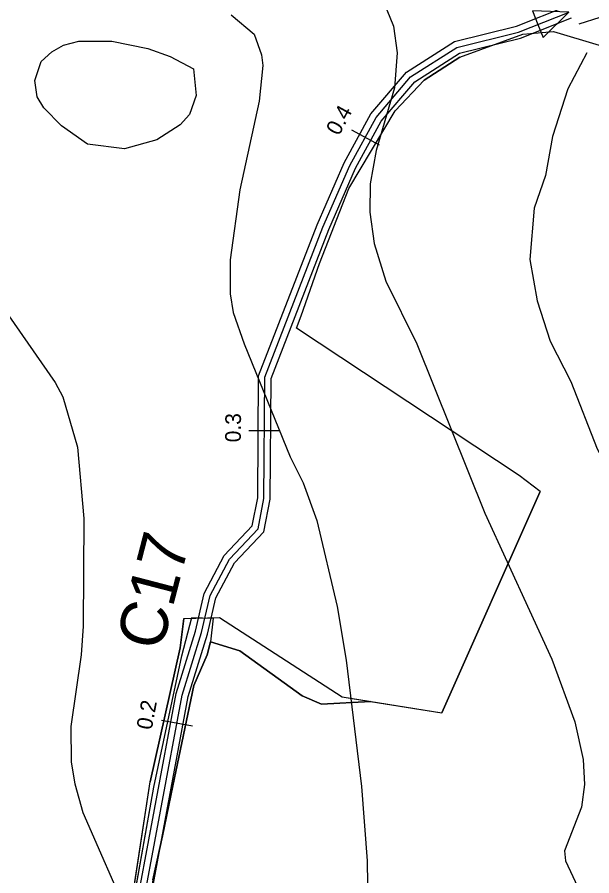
# Model space of a CAD drawing. Extents: x -662620 to -656370, y -1067090 to -1062990.
# Drawn here: x -661475 to -661291.7, y -1066111 to -1065837.4 of the extents above; entities that cross this region are included whole.
import ezdxf

# ---------------------------------------------------------------- set-up
doc = ezdxf.new("R2010")
doc.units = 0
for name, color, linetype in [('CESTA_ZABOR', 7, 'Continuous'), ('Default', 7, 'Continuous'), ('OBVOD_PÚ', 7, 'Continuous'), ('ORNÁ_PŮDA_-_STÁVAJÍCÍ', 7, 'Continuous'), ('OSTATNÍ_PLOCHA_-_STÁVAJÍCÍ', 7, 'Continuous'), ('POLNÍ_CESTA_STÁVAJÍCÍ_-_KRAJ', 7, 'Continuous'), ('POLNÍ_CESTA_STÁVAJÍCÍ_-_OSA', 7, 'Continuous'), ('Popis_objektú_polních_cest_stávajících', 7, 'Continuous'), ('Popis_objektů_polních_cest_stávajících', 7, 'Continuous'), ('VRSTEVNICE_ZDŮRAZNĚNÁ', 7, 'Continuous'), ('VRSTEVNICE_ZÁKLADNÍ', 7, 'Continuous')]:
    doc.layers.add(name, color=color, linetype=linetype)

msp = doc.modelspace()

# ---------------------------------------------------------------- linework, layer by layer
at = {"layer": 'CESTA_ZABOR'}
for p, q in [((-661422.52, -1066040.93), (-661419.25, -1066028.72)), ((-661419.25, -1066028.72), (-661412.46, -1066028.95)), ((-661412.46, -1066028.95), (-661413.39, -1066036.44)), ((-661413.39, -1066036.44), (-661414.41, -1066040.61)), ((-661431.44, -1066082.73), (-661422.52, -1066040.93)), ((-661414.41, -1066040.61), (-661418.7, -1066050.36)), ((-661418.7, -1066050.36), (-661425.38, -1066082.39)), ((-661441.9, -1066142.09), (-661431.44, -1066082.73)), ((-661425.38, -1066082.39), (-661428.69, -1066098.31)), ((-661428.69, -1066098.31), (-661431.7, -1066112.27))]:
    msp.add_line(p, q, dxfattribs=at)
msp.add_lwpolyline([(-661413.39, -1066036.44), (-661414.41, -1066040.61), (-661418.7, -1066050.36), (-661425.38, -1066082.39), (-661428.69, -1066098.31), (-661431.7, -1066112.27), (-661438.28, -1066161.75), (-661449.09, -1066185.1), (-661450.32, -1066188.36), (-661451.27, -1066191.99), (-661451.71, -1066195.38), (-661451.71, -1066209.69), (-661453.47, -1066254.69), (-661458.39, -1066254.97), (-661458.08, -1066241.23), (-661458.44, -1066198.25), (-661457.64, -1066193.02), (-661454.2, -1066182.77), (-661446.04, -1066163.26), (-661441.9, -1066142.09), (-661431.44, -1066082.73), (-661422.52, -1066040.93), (-661419.25, -1066028.72), (-661412.46, -1066028.95)], close=True, dxfattribs=at)
at = {"layer": 'OBVOD_PÚ'}
for points in [[(-661333.8, -1065850.09), (-661313.72, -1065842.76)], [(-661313.72, -1065842.76), (-661303.95, -1065841.87)], [(-661303.95, -1065841.87), (-661289.42, -1065846.23)], [(-661333.8, -1065850.09), (-661345.17, -1065857.38)], [(-661354.45, -1065867.21), (-661345.17, -1065857.38)], [(-661369.17, -1065891.96), (-661354.45, -1065867.21)], [(-661378.6, -1065915.86), (-661369.17, -1065891.96)], [(-661384.47, -1065932.55), (-661378.6, -1065915.86)], [(-661385.95, -1065936.5), (-661384.47, -1065932.55)], [(-661314.86, -1065983.45), (-661385.95, -1065936.5)], [(-661308.2, -1065988.54), (-661314.86, -1065983.45)], [(-661308.2, -1065988.54), (-661339.56, -1066059.08)], [(-661421.81, -1066029.02), (-661422.97, -1066038.37)], [(-661421.81, -1066029.02), (-661410.5, -1066028.65)], [(-661410.5, -1066028.65), (-661371.38, -1066054)], [(-661422.97, -1066038.37), (-661432.53, -1066081.06)], [(-661371.38, -1066054), (-661339.56, -1066059.08)], [(-661441.9, -1066142.09), (-661432.53, -1066081.06)]]:
    msp.add_lwpolyline(points, dxfattribs=at)
at = {"layer": 'ORNÁ_PŮDA_-_STÁVAJÍCÍ'}
for p, q in [((-661333.8, -1065850.09), (-661313.72, -1065842.76)), ((-661313.72, -1065842.76), (-661303.95, -1065841.87)), ((-661303.95, -1065841.87), (-661289.42, -1065846.23)), ((-661345.17, -1065857.38), (-661333.8, -1065850.09)), ((-661354.45, -1065867.21), (-661345.17, -1065857.38)), ((-661369.17, -1065891.96), (-661354.45, -1065867.21)), ((-661378.6, -1065915.86), (-661369.17, -1065891.96)), ((-661384.47, -1065932.55), (-661378.6, -1065915.86)), ((-661385.95, -1065936.5), (-661384.47, -1065932.55)), ((-661314.86, -1065983.45), (-661385.95, -1065936.5)), ((-661308.2, -1065988.54), (-661314.86, -1065983.45)), ((-661339.56, -1066059.08), (-661308.2, -1065988.54)), ((-661414.41, -1066040.61), (-661413.39, -1066036.44)), ((-661413.39, -1066036.44), (-661403.97, -1066039.28)), ((-661403.97, -1066039.28), (-661384.12, -1066053.63)), ((-661418.7, -1066050.36), (-661414.41, -1066040.61)), ((-661425.38, -1066082.39), (-661418.7, -1066050.36)), ((-661384.12, -1066053.63), (-661377.94, -1066056.29)), ((-661377.94, -1066056.29), (-661362.35, -1066055.44)), ((-661362.35, -1066055.44), (-661339.56, -1066059.08)), ((-661428.69, -1066098.31), (-661425.38, -1066082.39)), ((-661431.7, -1066112.27), (-661428.69, -1066098.31))]:
    msp.add_line(p, q, dxfattribs=at)
msp.add_lwpolyline([(-661431.7, -1066112.27), (-661428.69, -1066098.31), (-661425.38, -1066082.39), (-661418.7, -1066050.36), (-661414.41, -1066040.61), (-661413.39, -1066036.44), (-661403.97, -1066039.28), (-661384.12, -1066053.63), (-661377.94, -1066056.29), (-661362.35, -1066055.44), (-661339.56, -1066059.08), (-661308.2, -1065988.54), (-661314.86, -1065983.45), (-661385.95, -1065936.5), (-661384.47, -1065932.55), (-661378.6, -1065915.86), (-661369.17, -1065891.96), (-661354.45, -1065867.21), (-661345.17, -1065857.38), (-661333.8, -1065850.09), (-661313.72, -1065842.76), (-661303.95, -1065841.87), (-661289.42, -1065846.23)], dxfattribs=at)
at = {"layer": 'OSTATNÍ_PLOCHA_-_STÁVAJÍCÍ'}
for p, q in [((-661422.97, -1066038.37), (-661421.81, -1066029.02)), ((-661422.97, -1066038.37), (-661421.81, -1066029.02)), ((-661421.81, -1066029.02), (-661410.5, -1066028.65)), ((-661421.81, -1066029.02), (-661410.5, -1066028.65)), ((-661410.5, -1066028.65), (-661371.38, -1066054)), ((-661410.5, -1066028.65), (-661371.38, -1066054)), ((-661413.39, -1066036.44), (-661414.41, -1066040.61)), ((-661413.39, -1066036.44), (-661414.41, -1066040.61)), ((-661403.97, -1066039.28), (-661413.39, -1066036.44)), ((-661403.97, -1066039.28), (-661413.39, -1066036.44)), ((-661432.53, -1066081.06), (-661422.97, -1066038.37)), ((-661432.53, -1066081.06), (-661422.97, -1066038.37)), ((-661384.12, -1066053.63), (-661403.97, -1066039.28)), ((-661384.12, -1066053.63), (-661403.97, -1066039.28)), ((-661414.41, -1066040.61), (-661418.7, -1066050.36)), ((-661414.41, -1066040.61), (-661418.7, -1066050.36)), ((-661418.7, -1066050.36), (-661425.38, -1066082.39)), ((-661418.7, -1066050.36), (-661425.38, -1066082.39)), ((-661377.94, -1066056.29), (-661384.12, -1066053.63)), ((-661377.94, -1066056.29), (-661384.12, -1066053.63)), ((-661371.38, -1066054), (-661362.35, -1066055.44)), ((-661371.38, -1066054), (-661362.35, -1066055.44)), ((-661362.35, -1066055.44), (-661377.94, -1066056.29)), ((-661362.35, -1066055.44), (-661377.94, -1066056.29)), ((-661441.9, -1066142.09), (-661432.53, -1066081.06)), ((-661441.9, -1066142.09), (-661432.53, -1066081.06)), ((-661425.38, -1066082.39), (-661428.69, -1066098.31)), ((-661425.38, -1066082.39), (-661428.69, -1066098.31)), ((-661428.69, -1066098.31), (-661431.7, -1066112.27)), ((-661428.69, -1066098.31), (-661431.7, -1066112.27))]:
    msp.add_line(p, q, dxfattribs=at)
msp.add_lwpolyline([(-661441.9, -1066142.09), (-661432.53, -1066081.06), (-661422.97, -1066038.37), (-661421.81, -1066029.02), (-661410.5, -1066028.65), (-661371.38, -1066054), (-661362.35, -1066055.44), (-661377.94, -1066056.29), (-661384.12, -1066053.63), (-661403.97, -1066039.28), (-661413.39, -1066036.44), (-661414.41, -1066040.61), (-661418.7, -1066050.36), (-661425.38, -1066082.39), (-661428.69, -1066098.31), (-661431.7, -1066112.27)], dxfattribs=at)
msp.add_lwpolyline([(-661441.9, -1066142.09), (-661432.53, -1066081.06), (-661422.97, -1066038.37), (-661421.81, -1066029.02), (-661410.5, -1066028.65), (-661371.38, -1066054), (-661362.35, -1066055.44), (-661377.94, -1066056.29), (-661384.12, -1066053.63), (-661403.97, -1066039.28), (-661413.39, -1066036.44), (-661414.41, -1066040.61), (-661418.7, -1066050.36), (-661425.38, -1066082.39), (-661428.69, -1066098.31), (-661431.7, -1066112.27)], dxfattribs=at)
at = {"layer": 'POLNÍ_CESTA_STÁVAJÍCÍ_-_KRAJ'}
for points in [[(-661457.69, -1066258.23), (-661457.42, -1066195.74), (-661444.99, -1066163.86), (-661424.31, -1066052.93), (-661418.11, -1066033.01), (-661415.38, -1066020.99), (-661408.95, -1066008.96), (-661400.03, -1065999.52), (-661398.29, -1065990.59), (-661398.02, -1065951.71), (-661379.33, -1065903.49), (-661370.68, -1065883.75), (-661362.21, -1065868.18), (-661350.86, -1065854.89), (-661335.55, -1065845.15), (-661315.74, -1065840.26), (-661299.75, -1065833.87)], [(-661453.69, -1066258.24), (-661453.42, -1066196.5), (-661441.12, -1066164.96), (-661420.42, -1066053.89), (-661414.25, -1066034.04), (-661411.6, -1066022.41), (-661405.67, -1066011.32), (-661396.32, -1066001.42), (-661394.29, -1065990.99), (-661394.03, -1065952.47), (-661375.63, -1065905.02), (-661367.08, -1065885.52), (-661358.89, -1065870.46), (-661348.2, -1065857.94), (-661333.95, -1065848.87), (-661314.52, -1065844.08), (-661298.26, -1065837.58)]]:
    msp.add_lwpolyline(points, dxfattribs=at)
at = {"layer": 'POLNÍ_CESTA_STÁVAJÍCÍ_-_OSA'}
for points in [[(-661455.69, -1066258.23), (-661455.42, -1066196.12), (-661443.06, -1066164.41), (-661422.36, -1066053.41), (-661416.18, -1066033.52), (-661413.49, -1066021.7), (-661407.31, -1066010.14), (-661398.17, -1066000.47), (-661396.29, -1065990.79), (-661396.02, -1065952.09), (-661377.48, -1065904.25), (-661368.88, -1065884.64), (-661360.55, -1065869.32), (-661349.53, -1065856.42), (-661334.75, -1065847.01), (-661315.13, -1065842.17), (-661299, -1065835.72)], [(-661368.36, -1065873.21), (-661359.57, -1065877.99)], [(-661401.14, -1065969.04), (-661391.14, -1065969.11)], [(-661428.94, -1066061.4), (-661419.11, -1066063.23)]]:
    msp.add_lwpolyline(points, dxfattribs=at)
at = {"layer": 'Popis_objektú_polních_cest_stávajících'}
for p, q in [((-661310.66, -1065835.36), (-661308.93, -1065839.69)), ((-661307.29, -1065843.78), (-661299.1, -1065835.76)), ((-661308.93, -1065839.69), (-661307.29, -1065843.78))]:
    msp.add_line(p, q, dxfattribs=at)
msp.add_lwpolyline([(-661307.29, -1065843.78), (-661299.1, -1065835.76), (-661310.66, -1065835.36), (-661308.93, -1065839.69)], close=True, dxfattribs=at)
at = {"layer": 'VRSTEVNICE_ZDŮRAZNĚNÁ'}
for points in [[(-661115.27, -1065875.29), (-661123.84, -1065870.01), (-661131.51, -1065869.59), (-661158.14, -1065869.29), (-661169.28, -1065867.86), (-661187.84, -1065864.3), (-661207.82, -1065858.87), (-661221.23, -1065853.02), (-661233.23, -1065849.02), (-661257.21, -1065839.74), (-661265.2, -1065837.6), (-661273.19, -1065836.46), (-661281.18, -1065836.32), (-661289.18, -1065837.46), (-661295.89, -1065839.6)], [(-661293.35, -1065848.74), (-661299.37, -1065860.24), (-661304.23, -1065875.39), (-661306.55, -1065887.84), (-661310.14, -1065898.23), (-661311.51, -1065914.59), (-661309.16, -1065927.81), (-661305.02, -1065940.66), (-661298.46, -1065953.51), (-661290.04, -1065974.92), (-661278.47, -1065996.33), (-661262.06, -1066022.59), (-661240.93, -1066053.42), (-661236.08, -1066062.27), (-661224.8, -1066092.25), (-661222.38, -1066105.09), (-661222.52, -1066113.66)]]:
    msp.add_lwpolyline(points, dxfattribs=at)
at = {"layer": 'VRSTEVNICE_ZÁKLADNÍ'}
for points in [[(-661531.98, -1065819.62), (-661543.82, -1065847.45), (-661546.68, -1065855.73), (-661547.39, -1065862.73), (-661544.11, -1065874.14), (-661539.83, -1065880.85), (-661532.41, -1065886.56), (-661512.42, -1065896.98), (-661506.43, -1065900.84), (-661497.72, -1065908.54), (-661480.31, -1065928.67), (-661462.89, -1065953.79), (-661460.46, -1065958.36), (-661455.75, -1065974.35), (-661453.76, -1065997.18), (-661453.9, -1066031.44), (-661454.61, -1066040.58), (-661457.9, -1066063.42), (-661457.75, -1066074.83), (-661456.61, -1066081.69), (-661454.04, -1066090.82), (-661439.05, -1066125.08)], [(-661531.98, -1065819.62), (-661543.82, -1065847.45), (-661546.68, -1065855.73), (-661547.39, -1065862.73), (-661544.11, -1065874.14), (-661539.83, -1065880.85), (-661532.41, -1065886.56), (-661512.42, -1065896.98), (-661506.43, -1065900.84), (-661497.72, -1065908.54), (-661480.31, -1065928.67), (-661462.89, -1065953.79), (-661460.46, -1065958.36), (-661455.75, -1065974.35), (-661453.76, -1065997.18), (-661453.9, -1066031.44), (-661454.61, -1066040.58), (-661457.9, -1066063.42), (-661457.75, -1066074.83), (-661456.61, -1066081.69), (-661454.04, -1066090.82), (-661439.05, -1066125.08)], [(-661357.12, -1065835.03), (-661354.98, -1065840.17), (-661353.84, -1065848.74), (-661354.7, -1065859.87), (-661360.55, -1065879.85), (-661362.4, -1065890.42), (-661362.55, -1065899.55), (-661361.12, -1065909.54), (-661357.41, -1065921.53), (-661347.56, -1065941.52), (-661325.86, -1065995.47), (-661304.45, -1066042), (-661297.17, -1066061.99), (-661294.46, -1066073.98), (-661294.03, -1066081.97), (-661295.03, -1066089.11), (-661300.46, -1066103.1), (-661300.17, -1066106.24), (-661295.46, -1066116.23)], [(-661357.12, -1065835.03), (-661354.98, -1065840.17), (-661353.84, -1065848.74), (-661354.7, -1065859.87), (-661360.55, -1065879.85), (-661362.4, -1065890.42), (-661362.55, -1065899.55), (-661361.12, -1065909.54), (-661357.41, -1065921.53), (-661347.56, -1065941.52), (-661325.86, -1065995.47), (-661304.45, -1066042), (-661297.17, -1066061.99), (-661294.46, -1066073.98), (-661294.03, -1066081.97), (-661295.03, -1066089.11), (-661300.46, -1066103.1), (-661300.17, -1066106.24), (-661295.46, -1066116.23)], [(-661406.8, -1065836.6), (-661399.37, -1065842.74), (-661397.09, -1065849.31), (-661396.66, -1065852.73), (-661397.8, -1065864.15), (-661403.94, -1065892.41), (-661407.08, -1065914.68), (-661407.08, -1065925.53), (-661406.08, -1065931.52), (-661402.65, -1065941.52), (-661387.95, -1065977.49), (-661383.81, -1065985.77), (-661379.39, -1065997.76), (-661372.97, -1066025.16), (-661370.11, -1066042.29), (-661365.18, -1066082.52), (-661363.4, -1066106.24), (-661362.97, -1066136.21)], [(-661406.8, -1065836.6), (-661399.37, -1065842.74), (-661397.09, -1065849.31), (-661396.66, -1065852.73), (-661397.8, -1065864.15), (-661403.94, -1065892.41), (-661407.08, -1065914.68), (-661407.08, -1065925.53), (-661406.08, -1065931.52), (-661402.65, -1065941.52), (-661387.95, -1065977.49), (-661383.81, -1065985.77), (-661379.39, -1065997.76), (-661372.97, -1066025.16), (-661370.11, -1066042.29), (-661365.18, -1066082.52), (-661363.4, -1066106.24), (-661362.97, -1066136.21)], [(-661452.61, -1065877.86), (-661460.89, -1065872), (-661466.46, -1065866.29), (-661468.6, -1065862.73), (-661469.34, -1065857.51), (-661467.33, -1065851.49), (-661463.96, -1065848.43), (-661460.18, -1065846.31), (-661455.33, -1065845.03), (-661444.76, -1065845.03), (-661433.34, -1065847.31), (-661426.21, -1065849.88), (-661418.79, -1065853.87), (-661417.93, -1065862.3), (-661420.04, -1065868.37), (-661423, -1065871.64), (-661430.49, -1065876.43), (-661440.77, -1065879.28), (-661452.61, -1065877.86)], [(-661452.61, -1065877.86), (-661460.89, -1065872), (-661466.46, -1065866.29), (-661468.6, -1065862.73), (-661469.34, -1065857.51), (-661467.33, -1065851.49), (-661463.96, -1065848.43), (-661460.18, -1065846.31), (-661455.33, -1065845.03), (-661444.76, -1065845.03), (-661433.34, -1065847.31), (-661426.21, -1065849.88), (-661418.79, -1065853.87), (-661417.93, -1065862.3), (-661420.04, -1065868.37), (-661423, -1065871.64), (-661430.49, -1065876.43), (-661440.77, -1065879.28), (-661452.61, -1065877.86)]]:
    msp.add_lwpolyline(points, dxfattribs=at)

# ---------------------------------------------------------------- texts
at = {"layer": 'Default'}
for s, rotation, p in [('0.4', 61.46, (-661372.39, -1065875.39)), ('0.3', 89.6021, (-661403.67, -1065972.87)), ('0.2', 79.439, (-661432.1, -1066064.71))]:
    msp.add_text(s, height=5, rotation=rotation, dxfattribs=at).set_placement(p)
at = {"layer": 'Popis_objektů_polních_cest_stávajících'}
msp.add_text('C17', height=15, rotation=75.4141, dxfattribs=at).set_placement((-661429.08, -1066039.82))

doc.saveas('drawing.dxf')
